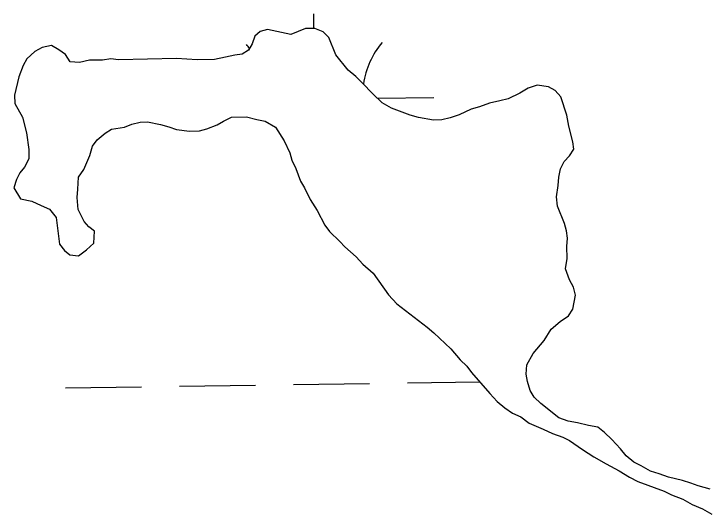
# Model space of a CAD drawing. Extents: x 3807117 to 3845308, y 337856 to 363736.
# Drawn here: x 3833886.1 to 3834178, y 359666.4 to 359877.2 of the extents above; entities that cross this region are included whole.
import ezdxf

# ---------------------------------------------------------------- set-up
doc = ezdxf.new("R2010")
doc.units = 0
doc.layers.add('V-TOPO-SHOR', color=7, linetype='Continuous')
doc.layers.add('V-WETL-SWMP', color=7, linetype='Continuous')

msp = doc.modelspace()

# ---------------------------------------------------------------- linework, layer by layer
at = {"layer": 'V-TOPO-SHOR'}
for p, q in [((3833989.79, 359869.81), (3833987.5, 359867.81)), ((3833992.89, 359870.66), (3833989.79, 359869.81)), ((3834002.68, 359868.54), (3833992.89, 359870.66)), ((3834008.86, 359871.02), (3834002.68, 359868.54)), ((3834012.76, 359871.11), (3834008.86, 359871.02)), ((3834016.3, 359869.63), (3834012.76, 359871.11)), ((3834018.69, 359867.34), (3834016.3, 359869.63)), ((3833987.5, 359867.81), (3833986.4, 359864.66)), ((3834021.58, 359860), (3834018.69, 359867.34)), ((3833901.85, 359863.92), (3833897.97, 359863.05)), ((3833905.01, 359862.04), (3833901.85, 359863.92)), ((3833986.4, 359864.66), (3833984.91, 359861.9)), ((3833894.89, 359861.42), (3833891.46, 359858.23)), ((3833897.97, 359863.05), (3833894.89, 359861.42)), ((3833907.78, 359860.16), (3833905.01, 359862.04)), ((3833984.91, 359861.9), (3833982.22, 359860.28)), ((3833891.46, 359858.23), (3833889.96, 359855.47)), ((3833909.8, 359857.08), (3833907.78, 359860.16)), ((3833917.97, 359857.66), (3833913.7, 359856.78)), ((3833923.42, 359857.78), (3833917.97, 359857.66)), ((3833926.92, 359858.25), (3833923.42, 359857.78)), ((3833930.05, 359857.93), (3833926.92, 359858.25)), ((3833954.59, 359858.49), (3833930.05, 359857.93)), ((3833963.17, 359857.9), (3833954.59, 359858.49)), ((3833970.57, 359858.07), (3833963.17, 359857.9)), ((3833975.23, 359858.96), (3833970.57, 359858.07)), ((3833979.11, 359859.82), (3833975.23, 359858.96)), ((3833982.22, 359860.28), (3833979.11, 359859.82)), ((3834026.8, 359853.5), (3834021.58, 359860)), ((3833889.96, 359855.47), (3833888.12, 359850.75)), ((3833913.7, 359856.78), (3833909.8, 359857.08)), ((3834029.98, 359850.84), (3834026.8, 359853.5)), ((3833888.12, 359850.75), (3833886.35, 359842.91)), ((3834032.76, 359848.18), (3834029.98, 359850.84)), ((3834037.16, 359843.6), (3834032.76, 359848.18)), ((3834102.58, 359845.86), (3834099.12, 359843.83)), ((3834106.45, 359847.12), (3834102.58, 359845.86)), ((3834111.14, 359846.44), (3834106.45, 359847.12)), ((3834113.9, 359844.95), (3834111.14, 359846.44)), ((3833886.35, 359842.91), (3833886.42, 359839.41)), ((3834041.14, 359839.79), (3834037.16, 359843.6)), ((3834099.12, 359843.83), (3834094.11, 359841.38)), ((3834116.3, 359842.27), (3834113.9, 359844.95)), ((3834090.62, 359840.52), (3834086.35, 359839.65)), ((3834094.11, 359841.38), (3834090.62, 359840.52)), ((3834118.81, 359834.53), (3834116.3, 359842.27)), ((3833886.42, 359839.41), (3833889.67, 359833.64)), ((3834045.09, 359837.54), (3834041.14, 359839.79)), ((3834052.95, 359834.6), (3834045.09, 359837.54)), ((3834078.61, 359837.13), (3834073.6, 359834.68)), ((3834082.1, 359837.99), (3834078.61, 359837.13)), ((3834086.35, 359839.65), (3834082.1, 359837.99)), ((3834056.48, 359833.51), (3834052.95, 359834.6)), ((3834073.6, 359834.68), (3834069.73, 359833.42)), ((3834119.7, 359829.88), (3834118.81, 359834.53)), ((3833889.67, 359833.64), (3833891.38, 359827.05)), ((3833935.73, 359830.78), (3833939.21, 359831.64)), ((3833939.21, 359831.64), (3833942.33, 359831.71)), ((3833942.33, 359831.71), (3833947.81, 359830.66)), ((3833971.59, 359830.42), (3833974.28, 359832.04)), ((3833974.28, 359832.04), (3833977.75, 359833.68)), ((3833977.75, 359833.68), (3833983.98, 359833.82)), ((3833983.98, 359833.82), (3833988.3, 359832.75)), ((3833988.3, 359832.75), (3833991.82, 359832.05)), ((3833991.82, 359832.05), (3833996.16, 359829.42)), ((3834062.74, 359832.49), (3834056.48, 359833.51)), ((3834066.25, 359832.57), (3834062.74, 359832.49)), ((3834069.73, 359833.42), (3834066.25, 359832.57)), ((3833924.51, 359827.02), (3833927.2, 359828.64)), ((3833927.2, 359828.64), (3833932.64, 359829.54)), ((3833932.64, 359829.54), (3833935.73, 359830.78)), ((3833947.81, 359830.66), (3833951.34, 359829.57)), ((3833951.34, 359829.57), (3833954.49, 359828.48)), ((3833954.49, 359828.48), (3833959.96, 359827.82)), ((3833964.24, 359827.92), (3833967.34, 359828.77)), ((3833967.34, 359828.77), (3833971.59, 359830.42)), ((3833996.16, 359829.42), (3833999.8, 359823.66)), ((3834121.41, 359823.29), (3834119.7, 359829.88)), ((3833891.38, 359827.05), (3833892.32, 359820.05)), ((3833921.07, 359824.21), (3833924.51, 359827.02)), ((3833959.96, 359827.82), (3833964.24, 359827.92)), ((3833919.18, 359821.44), (3833921.07, 359824.21)), ((3833999.8, 359823.66), (3834002.25, 359818.65)), ((3834121.87, 359820.18), (3834121.41, 359823.29)), ((3833892.32, 359820.05), (3833892.41, 359816.16)), ((3833918.1, 359817.52), (3833919.18, 359821.44)), ((3834119.98, 359817.41), (3834121.87, 359820.18)), ((3833915.5, 359811.62), (3833918.1, 359817.52)), ((3834002.25, 359818.65), (3834003.1, 359815.55)), ((3834117.7, 359815.02), (3834119.98, 359817.41)), ((3833892.41, 359816.16), (3833890.54, 359812.61)), ((3834003.1, 359815.55), (3834004.74, 359812.08)), ((3834116.21, 359811.87), (3834117.7, 359815.02)), ((3833890.54, 359812.61), (3833888.64, 359810.23)), ((3833913.24, 359808.45), (3833915.5, 359811.62)), ((3834004.74, 359812.08), (3834006.81, 359806.67)), ((3834115.51, 359808.35), (3834116.21, 359811.87)), ((3833888.64, 359810.23), (3833887.15, 359807.47)), ((3833912.96, 359803.37), (3833913.24, 359808.45)), ((3834115.2, 359804.83), (3834115.51, 359808.35)), ((3833887.15, 359807.47), (3833886.06, 359803.93)), ((3834006.81, 359806.67), (3834008.43, 359803.98)), ((3833886.06, 359803.93), (3833888.89, 359799.32)), ((3833912.65, 359799.86), (3833912.96, 359803.37)), ((3834008.43, 359803.98), (3834010.88, 359798.96)), ((3834114.53, 359800.14), (3834115.2, 359804.83)), ((3833888.89, 359799.32), (3833893.59, 359798.26)), ((3833913.16, 359794.8), (3833912.65, 359799.86)), ((3834115, 359796.25), (3834114.53, 359800.14)), ((3833893.59, 359798.26), (3833897.53, 359796.4)), ((3833897.53, 359796.4), (3833901.07, 359794.92)), ((3834010.88, 359798.96), (3834013.72, 359794.35)), ((3834117.9, 359788.92), (3834115, 359796.25)), ((3833901.07, 359794.92), (3833903.88, 359791.48)), ((3833915.61, 359789.79), (3833913.16, 359794.8)), ((3834013.72, 359794.35), (3834016.97, 359788.19)), ((3833903.88, 359791.48), (3833905.3, 359780.21)), ((3833917.61, 359787.5), (3833915.61, 359789.79)), ((3833919.99, 359785.61), (3833917.61, 359787.5)), ((3834016.97, 359788.19), (3834018.98, 359785.51)), ((3834118.75, 359785.82), (3834117.9, 359788.92)), ((3833919.72, 359780.53), (3833919.99, 359785.61)), ((3834018.98, 359785.51), (3834023.37, 359781.32)), ((3834119.21, 359782.71), (3834118.75, 359785.82)), ((3834118.9, 359779.19), (3834119.21, 359782.71)), ((3833905.3, 359780.21), (3833907.31, 359777.52)), ((3833916.66, 359777.74), (3833919.72, 359780.53)), ((3834023.37, 359781.32), (3834025.37, 359779.03)), ((3834025.37, 359779.03), (3834030.14, 359774.85)), ((3834119.01, 359774.13), (3834118.9, 359779.19)), ((3833907.31, 359777.52), (3833909.69, 359775.63)), ((3833913.21, 359775.32), (3833916.66, 359777.74)), ((3833909.69, 359775.63), (3833913.21, 359775.32)), ((3834030.14, 359774.85), (3834032.93, 359771.79)), ((3834118.33, 359769.83), (3834119.01, 359774.13)), ((3834032.93, 359771.79), (3834037.31, 359767.99)), ((3834037.31, 359767.99), (3834043.75, 359758.79)), ((3834119.99, 359765.19), (3834118.33, 359769.83)), ((3834121.62, 359762.11), (3834119.99, 359765.19)), ((3834122.48, 359758.62), (3834121.62, 359762.11)), ((3834043.75, 359758.79), (3834047.35, 359754.97)), ((3834121.44, 359752.75), (3834122.48, 359758.62)), ((3834047.35, 359754.97), (3834060.04, 359745.13)), ((3834119.56, 359749.98), (3834121.44, 359752.75)), ((3834116.11, 359747.56), (3834119.56, 359749.98)), ((3834112.28, 359744.36), (3834116.11, 359747.56)), ((3834060.04, 359745.13), (3834062.82, 359742.85)), ((3834109.27, 359739.61), (3834112.28, 359744.36)), ((3834062.82, 359742.85), (3834069.99, 359736)), ((3834104.72, 359734.05), (3834109.27, 359739.61)), ((3834069.99, 359736), (3834073.99, 359731.41)), ((3834102.1, 359729.32), (3834104.72, 359734.05)), ((3834073.99, 359731.41), (3834076.78, 359728.75)), ((3834101.8, 359725.41), (3834102.1, 359729.32)), ((3834076.78, 359728.75), (3834078.79, 359726.06)), ((3834078.79, 359726.06), (3834086.39, 359717.27)), ((3834102.26, 359722.31), (3834101.8, 359725.41)), ((3834103.51, 359718.44), (3834102.26, 359722.31)), ((3834105.13, 359715.75), (3834103.51, 359718.44)), ((3834086.39, 359717.27), (3834089.59, 359713.84)), ((3834107.92, 359713.08), (3834105.13, 359715.75)), ((3834089.59, 359713.84), (3834092.77, 359711.18)), ((3834115.46, 359707.02), (3834107.92, 359713.08)), ((3834092.77, 359711.18), (3834095.94, 359708.91)), ((3834095.94, 359708.91), (3834099.48, 359707.43)), ((3834099.48, 359707.43), (3834103.04, 359704.79)), ((3834119.4, 359705.55), (3834115.46, 359707.02)), ((3834103.04, 359704.79), (3834108.95, 359702.19)), ((3834123.31, 359704.86), (3834119.4, 359705.55)), ((3834128.01, 359703.79), (3834123.31, 359704.86)), ((3834131.92, 359703.1), (3834128.01, 359703.79)), ((3834134.7, 359700.83), (3834131.92, 359703.1)), ((3834108.95, 359702.19), (3834112.89, 359700.33)), ((3834112.89, 359700.33), (3834117.21, 359698.87)), ((3834137.89, 359697.78), (3834134.7, 359700.83)), ((3834117.21, 359698.87), (3834119.97, 359697.38)), ((3834119.97, 359697.38), (3834125.51, 359693.6)), ((3834141.48, 359693.97), (3834137.89, 359697.78)), ((3834125.51, 359693.6), (3834130.26, 359690.59)), ((3834143.89, 359690.9), (3834141.48, 359693.97)), ((3834130.26, 359690.59), (3834135.39, 359687.59)), ((3834147.07, 359688.25), (3834143.89, 359690.9)), ((3834150.22, 359686.76), (3834147.07, 359688.25)), ((3834135.39, 359687.59), (3834140.91, 359684.6)), ((3834154.17, 359684.51), (3834150.22, 359686.76)), ((3834140.91, 359684.6), (3834145.26, 359681.97)), ((3834157.7, 359683.42), (3834154.17, 359684.51)), ((3834161.63, 359681.95), (3834157.7, 359683.42)), ((3834145.26, 359681.97), (3834148.81, 359680.1)), ((3834148.81, 359680.1), (3834159.81, 359676.06)), ((3834167.51, 359680.52), (3834161.63, 359681.95)), ((3834171.04, 359679.43), (3834167.51, 359680.52)), ((3834174.18, 359678.34), (3834171.04, 359679.43)), ((3834179.28, 359676.89), (3834174.18, 359678.34)), ((3834159.81, 359676.06), (3834162.97, 359674.58)), ((3834162.97, 359674.58), (3834167.68, 359672.73)), ((3834167.68, 359672.73), (3834171.63, 359670.48)), ((3834171.63, 359670.48), (3834175.96, 359668.63)), ((3834175.96, 359668.63), (3834179.91, 359666.38))]:
    msp.add_line(p, q, dxfattribs=at)
at = {"layer": 'V-WETL-SWMP'}
for p, q in [((3834012.42, 359871.1), (3834012.33, 359877.24)), ((3833989.79, 359869.81), (3833987.5, 359867.81)), ((3833992.89, 359870.66), (3833989.79, 359869.81)), ((3834002.68, 359868.54), (3833992.89, 359870.66)), ((3834008.86, 359871.02), (3834002.68, 359868.54)), ((3834012.76, 359871.11), (3834008.86, 359871.02)), ((3834016.3, 359869.63), (3834012.76, 359871.11)), ((3834018.69, 359867.34), (3834016.3, 359869.63)), ((3833987.5, 359867.81), (3833986.4, 359864.66)), ((3834021.58, 359860), (3834018.69, 359867.34)), ((3833901.85, 359863.92), (3833897.97, 359863.05)), ((3833905.01, 359862.04), (3833901.85, 359863.92)), ((3833986.4, 359864.66), (3833984.91, 359861.9)), ((3833894.89, 359861.42), (3833891.46, 359858.23)), ((3833897.97, 359863.05), (3833894.89, 359861.42)), ((3833907.78, 359860.16), (3833905.01, 359862.04)), ((3833984.91, 359861.9), (3833982.22, 359860.28)), ((3833891.46, 359858.23), (3833889.96, 359855.47)), ((3833909.8, 359857.08), (3833907.78, 359860.16)), ((3833917.97, 359857.66), (3833913.7, 359856.78)), ((3833923.42, 359857.78), (3833917.97, 359857.66)), ((3833926.92, 359858.25), (3833923.42, 359857.78)), ((3833930.05, 359857.93), (3833926.92, 359858.25)), ((3833954.59, 359858.49), (3833930.05, 359857.93)), ((3833963.17, 359857.9), (3833954.59, 359858.49)), ((3833970.57, 359858.07), (3833963.17, 359857.9)), ((3833975.23, 359858.96), (3833970.57, 359858.07)), ((3833979.11, 359859.82), (3833975.23, 359858.96)), ((3833982.22, 359860.28), (3833979.11, 359859.82)), ((3834026.8, 359853.5), (3834021.58, 359860)), ((3833889.96, 359855.47), (3833888.12, 359850.75)), ((3833913.7, 359856.78), (3833909.8, 359857.08)), ((3834029.98, 359850.84), (3834026.8, 359853.5)), ((3833888.12, 359850.75), (3833886.35, 359842.91)), ((3834032.76, 359848.18), (3834029.98, 359850.84)), ((3834037.16, 359843.6), (3834032.76, 359848.18)), ((3834102.58, 359845.86), (3834099.12, 359843.83)), ((3834106.45, 359847.12), (3834102.58, 359845.86)), ((3834111.14, 359846.44), (3834106.45, 359847.12)), ((3834113.9, 359844.95), (3834111.14, 359846.44)), ((3833886.35, 359842.91), (3833886.42, 359839.41)), ((3834041.14, 359839.79), (3834037.16, 359843.6)), ((3834099.12, 359843.83), (3834094.11, 359841.38)), ((3834116.3, 359842.27), (3834113.9, 359844.95)), ((3834039.21, 359841.64), (3834062.86, 359841.99)), ((3834090.62, 359840.52), (3834086.35, 359839.65)), ((3834094.11, 359841.38), (3834090.62, 359840.52)), ((3834118.81, 359834.53), (3834116.3, 359842.27)), ((3833886.42, 359839.41), (3833889.67, 359833.64)), ((3834045.09, 359837.54), (3834041.14, 359839.79)), ((3834052.95, 359834.6), (3834045.09, 359837.54)), ((3834078.61, 359837.13), (3834073.6, 359834.68)), ((3834082.1, 359837.99), (3834078.61, 359837.13)), ((3834086.35, 359839.65), (3834082.1, 359837.99)), ((3834056.48, 359833.51), (3834052.95, 359834.6)), ((3834073.6, 359834.68), (3834069.73, 359833.42)), ((3834119.7, 359829.88), (3834118.81, 359834.53)), ((3833889.67, 359833.64), (3833891.38, 359827.05)), ((3833935.73, 359830.78), (3833939.21, 359831.64)), ((3833939.21, 359831.64), (3833942.33, 359831.71)), ((3833942.33, 359831.71), (3833947.81, 359830.66)), ((3833971.59, 359830.42), (3833974.28, 359832.04)), ((3833974.28, 359832.04), (3833977.75, 359833.68)), ((3833977.75, 359833.68), (3833983.98, 359833.82)), ((3833983.98, 359833.82), (3833988.3, 359832.75)), ((3833988.3, 359832.75), (3833991.82, 359832.05)), ((3833991.82, 359832.05), (3833996.16, 359829.42)), ((3834062.74, 359832.49), (3834056.48, 359833.51)), ((3834066.25, 359832.57), (3834062.74, 359832.49)), ((3834069.73, 359833.42), (3834066.25, 359832.57)), ((3833924.51, 359827.02), (3833927.2, 359828.64)), ((3833927.2, 359828.64), (3833932.64, 359829.54)), ((3833932.64, 359829.54), (3833935.73, 359830.78)), ((3833947.81, 359830.66), (3833951.34, 359829.57)), ((3833951.34, 359829.57), (3833954.49, 359828.48)), ((3833954.49, 359828.48), (3833959.96, 359827.82)), ((3833964.24, 359827.92), (3833967.34, 359828.77)), ((3833967.34, 359828.77), (3833971.59, 359830.42)), ((3833996.16, 359829.42), (3833999.8, 359823.66)), ((3834121.41, 359823.29), (3834119.7, 359829.88)), ((3833891.38, 359827.05), (3833892.32, 359820.05)), ((3833921.07, 359824.21), (3833924.51, 359827.02)), ((3833959.96, 359827.82), (3833964.24, 359827.92)), ((3833919.18, 359821.44), (3833921.07, 359824.21)), ((3833999.8, 359823.66), (3834002.25, 359818.65)), ((3834121.87, 359820.18), (3834121.41, 359823.29)), ((3833892.32, 359820.05), (3833892.41, 359816.16)), ((3833918.1, 359817.52), (3833919.18, 359821.44)), ((3834119.98, 359817.41), (3834121.87, 359820.18)), ((3833915.5, 359811.62), (3833918.1, 359817.52)), ((3834002.25, 359818.65), (3834003.1, 359815.55)), ((3834117.7, 359815.02), (3834119.98, 359817.41)), ((3833892.41, 359816.16), (3833890.54, 359812.61)), ((3834003.1, 359815.55), (3834004.74, 359812.08)), ((3834116.21, 359811.87), (3834117.7, 359815.02)), ((3833890.54, 359812.61), (3833888.64, 359810.23)), ((3833913.24, 359808.45), (3833915.5, 359811.62)), ((3834004.74, 359812.08), (3834006.81, 359806.67)), ((3834115.51, 359808.35), (3834116.21, 359811.87)), ((3833888.64, 359810.23), (3833887.15, 359807.47)), ((3833912.96, 359803.37), (3833913.24, 359808.45)), ((3834115.2, 359804.83), (3834115.51, 359808.35)), ((3833887.15, 359807.47), (3833886.06, 359803.93)), ((3834006.81, 359806.67), (3834008.43, 359803.98)), ((3833886.06, 359803.93), (3833888.89, 359799.32)), ((3833912.65, 359799.86), (3833912.96, 359803.37)), ((3834008.43, 359803.98), (3834010.88, 359798.96)), ((3834114.53, 359800.14), (3834115.2, 359804.83)), ((3833888.89, 359799.32), (3833893.59, 359798.26)), ((3833913.16, 359794.8), (3833912.65, 359799.86)), ((3834115, 359796.25), (3834114.53, 359800.14)), ((3833893.59, 359798.26), (3833897.53, 359796.4)), ((3833897.53, 359796.4), (3833901.07, 359794.92)), ((3834010.88, 359798.96), (3834013.72, 359794.35)), ((3834117.9, 359788.92), (3834115, 359796.25)), ((3833901.07, 359794.92), (3833903.88, 359791.48)), ((3833915.61, 359789.79), (3833913.16, 359794.8)), ((3834013.72, 359794.35), (3834016.97, 359788.19)), ((3833903.88, 359791.48), (3833905.3, 359780.21)), ((3833917.61, 359787.5), (3833915.61, 359789.79)), ((3833919.99, 359785.61), (3833917.61, 359787.5)), ((3834016.97, 359788.19), (3834018.98, 359785.51)), ((3834118.75, 359785.82), (3834117.9, 359788.92)), ((3833919.72, 359780.53), (3833919.99, 359785.61)), ((3834018.98, 359785.51), (3834023.37, 359781.32)), ((3834119.21, 359782.71), (3834118.75, 359785.82)), ((3834118.9, 359779.19), (3834119.21, 359782.71)), ((3833905.3, 359780.21), (3833907.31, 359777.52)), ((3833916.66, 359777.74), (3833919.72, 359780.53)), ((3834023.37, 359781.32), (3834025.37, 359779.03)), ((3834025.37, 359779.03), (3834030.14, 359774.85)), ((3834119.01, 359774.13), (3834118.9, 359779.19)), ((3833907.31, 359777.52), (3833909.69, 359775.63)), ((3833913.21, 359775.32), (3833916.66, 359777.74)), ((3833909.69, 359775.63), (3833913.21, 359775.32)), ((3834030.14, 359774.85), (3834032.93, 359771.79)), ((3834118.33, 359769.83), (3834119.01, 359774.13)), ((3834032.93, 359771.79), (3834037.31, 359767.99)), ((3834037.31, 359767.99), (3834043.75, 359758.79)), ((3834119.99, 359765.19), (3834118.33, 359769.83)), ((3834121.62, 359762.11), (3834119.99, 359765.19)), ((3834122.48, 359758.62), (3834121.62, 359762.11)), ((3834043.75, 359758.79), (3834047.35, 359754.97)), ((3834121.44, 359752.75), (3834122.48, 359758.62)), ((3834047.35, 359754.97), (3834060.04, 359745.13)), ((3834119.56, 359749.98), (3834121.44, 359752.75)), ((3834116.11, 359747.56), (3834119.56, 359749.98)), ((3834112.28, 359744.36), (3834116.11, 359747.56)), ((3834060.04, 359745.13), (3834062.82, 359742.85)), ((3834109.27, 359739.61), (3834112.28, 359744.36)), ((3834062.82, 359742.85), (3834069.99, 359736)), ((3834104.72, 359734.05), (3834109.27, 359739.61)), ((3834069.99, 359736), (3834073.99, 359731.41)), ((3834102.1, 359729.32), (3834104.72, 359734.05)), ((3834073.99, 359731.41), (3834076.78, 359728.75)), ((3834101.8, 359725.41), (3834102.1, 359729.32)), ((3834076.78, 359728.75), (3834078.79, 359726.06)), ((3834078.79, 359726.06), (3834086.39, 359717.27)), ((3834102.26, 359722.31), (3834101.8, 359725.41)), ((3833955.83, 359720.3), (3833987.83, 359720.78)), ((3834003.82, 359721.02), (3834035.82, 359721.5)), ((3834051.82, 359721.74), (3834082.13, 359722.2)), ((3834103.51, 359718.44), (3834102.26, 359722.31)), ((3833907.84, 359719.59), (3833939.83, 359720.07)), ((3834105.13, 359715.75), (3834103.51, 359718.44)), ((3834086.39, 359717.27), (3834089.59, 359713.84)), ((3834107.92, 359713.08), (3834105.13, 359715.75)), ((3834089.59, 359713.84), (3834092.77, 359711.18)), ((3834115.46, 359707.02), (3834107.92, 359713.08)), ((3834092.77, 359711.18), (3834095.94, 359708.91)), ((3834095.94, 359708.91), (3834099.48, 359707.43)), ((3834099.48, 359707.43), (3834103.04, 359704.79)), ((3834119.4, 359705.55), (3834115.46, 359707.02)), ((3834103.04, 359704.79), (3834108.95, 359702.19)), ((3834123.31, 359704.86), (3834119.4, 359705.55)), ((3834128.01, 359703.79), (3834123.31, 359704.86)), ((3834131.92, 359703.1), (3834128.01, 359703.79)), ((3834134.7, 359700.83), (3834131.92, 359703.1)), ((3834108.95, 359702.19), (3834112.89, 359700.33)), ((3834112.89, 359700.33), (3834117.21, 359698.87)), ((3834137.89, 359697.78), (3834134.7, 359700.83)), ((3834117.21, 359698.87), (3834119.97, 359697.38)), ((3834119.97, 359697.38), (3834125.51, 359693.6)), ((3834141.48, 359693.97), (3834137.89, 359697.78)), ((3834125.51, 359693.6), (3834130.26, 359690.59)), ((3834143.89, 359690.9), (3834141.48, 359693.97)), ((3834130.26, 359690.59), (3834135.39, 359687.59)), ((3834147.07, 359688.25), (3834143.89, 359690.9)), ((3834150.22, 359686.76), (3834147.07, 359688.25)), ((3834135.39, 359687.59), (3834140.91, 359684.6)), ((3834154.17, 359684.51), (3834150.22, 359686.76)), ((3834140.91, 359684.6), (3834145.26, 359681.97)), ((3834157.7, 359683.42), (3834154.17, 359684.51)), ((3834161.63, 359681.95), (3834157.7, 359683.42)), ((3834145.26, 359681.97), (3834148.81, 359680.1)), ((3834148.81, 359680.1), (3834159.81, 359676.06)), ((3834167.51, 359680.52), (3834161.63, 359681.95)), ((3834171.04, 359679.43), (3834167.51, 359680.52)), ((3834174.18, 359678.34), (3834171.04, 359679.43)), ((3834179.28, 359676.89), (3834174.18, 359678.34)), ((3834159.81, 359676.06), (3834162.97, 359674.58)), ((3834162.97, 359674.58), (3834167.68, 359672.73)), ((3834167.68, 359672.73), (3834171.63, 359670.48)), ((3834171.63, 359670.48), (3834175.96, 359668.63)), ((3834175.96, 359668.63), (3834179.91, 359666.38))]:
    msp.add_line(p, q, dxfattribs=at)
for centre, start, end in [((3833957.62, 359840.89), 38.1844, 41.6302), ((3834068.1, 359842.55), 140.0865, 171.6062)]:
    msp.add_arc(centre, 35.25, start, end, dxfattribs=at)

doc.saveas('drawing.dxf')
